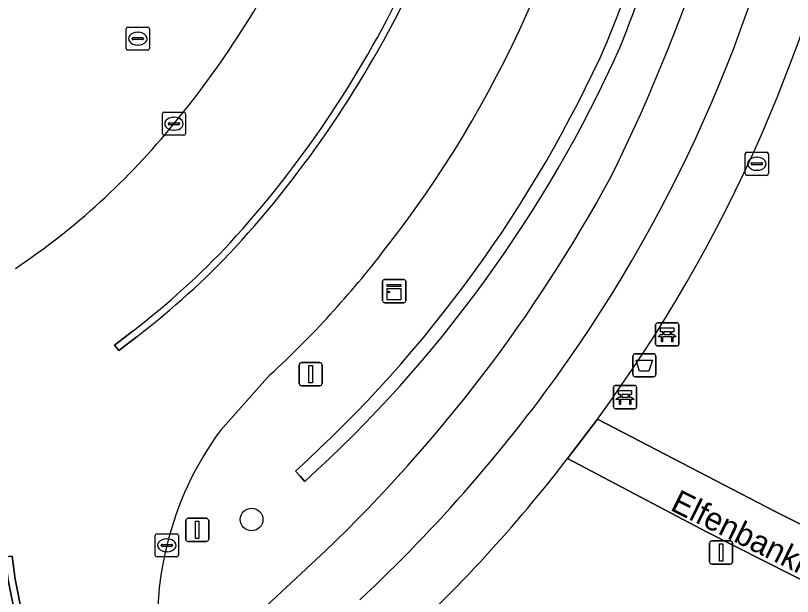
# Model space of a CAD drawing. Extents: x 162661 to 163484, y 380247 to 381230.
# Drawn here: x 162695.28 to 162728.86, y 380754.97 to 380780.08 of the extents above; entities that cross this region are included whole.
import ezdxf

# ---------------------------------------------------------------- set-up
doc = ezdxf.new("R2010")
doc.units = 0
for name, color, linetype in [('IMGEO_Afvalbak', 7, 'Continuous'), ('IMGEO_Bank', 7, 'Continuous'), ('IMGEO_Berm_groen', 7, 'Continuous'), ('IMGEO_Boom', 7, 'Continuous'), ('IMGEO_Fietspad_gesloten', 7, 'Continuous'), ('IMGEO_Groenvoorziening', 7, 'Continuous'), ('IMGEO_Haag', 7, 'Continuous'), ('IMGEO_Kast', 7, 'Continuous'), ('IMGEO_Kolk', 7, 'Continuous'), ('IMGEO_Lichtmast', 7, 'Continuous'), ('IMGEO_Openbare_ruimte_label', 7, 'Continuous'), ('IMGEO_Rijbaan_regionaal_gesloten', 7, 'Continuous'), ('IMGEO_Rioolput', 7, 'Continuous'), ('IMGEO_Verkeersbordpaal', 7, 'Continuous'), ('IMGEO_Verkeerseiland_gesloten', 7, 'Continuous'), ('IMGEO_Verkeerseiland_groen', 7, 'Continuous'), ('IMGEO_Voetpad_open', 7, 'Continuous')]:
    doc.layers.add(name, color=color, linetype=linetype)

msp = doc.modelspace()

# ---------------------------------------------------------------- linework, layer by layer
at = {"layer": 'IMGEO_Afvalbak'}
for p, q in [((162722.057, 380765.466), (162722.847, 380765.466)), ((162722.847, 380765.466), (162722.057, 380765.466)), ((162721.957, 380764.566), (162721.957, 380765.366)), ((162721.957, 380765.366), (162721.957, 380764.566)), ((162722.947, 380765.366), (162722.947, 380764.566)), ((162722.947, 380764.566), (162722.947, 380765.366)), ((162722.847, 380764.466), (162722.057, 380764.466)), ((162722.057, 380764.466), (162722.847, 380764.466))]:
    msp.add_line(p, q, dxfattribs=at)
msp.add_lwpolyline([(162722.1, 380765.18), (162722.804, 380765.18), (162722.655, 380764.71), (162722.249, 380764.71), (162722.1, 380765.18)], dxfattribs=at)
for centre, start, end in [((162722.057, 380765.366), 90, 180), ((162722.057, 380765.366), 90, 180), ((162722.847, 380765.366), 0, 90), ((162722.847, 380765.366), 360, 90), ((162722.057, 380764.566), 180, 270), ((162722.057, 380764.566), 180, 270), ((162722.847, 380764.566), 270, 0), ((162722.847, 380764.566), 270, 0)]:
    msp.add_arc(centre, 0.1, start, end, dxfattribs=at)
at = {"layer": 'IMGEO_Bank'}
for p, q in [((162723.018, 380766.8), (162723.859, 380766.8)), ((162723.859, 380766.8), (162723.018, 380766.8)), ((162722.943, 380765.875), (162722.943, 380766.716)), ((162722.943, 380766.716), (162722.943, 380765.875)), ((162723.943, 380766.725), (162723.943, 380765.884)), ((162723.943, 380765.884), (162723.943, 380766.725)), ((162723.64, 380766.198), (162723.247, 380766.198)), ((162723.252, 380766.306), (162723.252, 380766.412)), ((162723.296, 380766.412), (162723.296, 380766.306)), ((162723.584, 380766.418), (162723.302, 380766.418)), ((162723.302, 380766.3), (162723.584, 380766.3)), ((162723.59, 380766.306), (162723.59, 380766.412)), ((162723.634, 380766.412), (162723.634, 380766.306)), ((162723.868, 380765.8), (162723.027, 380765.8)), ((162723.027, 380765.8), (162723.868, 380765.8)), ((162721.122, 380763.165), (162721.122, 380764.006)), ((162721.122, 380764.006), (162721.122, 380763.165)), ((162721.197, 380764.09), (162722.038, 380764.09)), ((162722.038, 380764.09), (162721.197, 380764.09)), ((162722.122, 380764.015), (162722.122, 380763.174)), ((162722.122, 380763.174), (162722.122, 380764.015)), ((162721.819, 380763.488), (162721.426, 380763.488)), ((162721.431, 380763.596), (162721.431, 380763.702)), ((162721.475, 380763.702), (162721.475, 380763.596)), ((162721.763, 380763.708), (162721.481, 380763.708)), ((162721.481, 380763.59), (162721.763, 380763.59)), ((162721.769, 380763.596), (162721.769, 380763.702)), ((162721.813, 380763.702), (162721.813, 380763.596)), ((162722.047, 380763.09), (162721.206, 380763.09)), ((162721.206, 380763.09), (162722.047, 380763.09))]:
    msp.add_line(p, q, dxfattribs=at)
for points in [[(162723.246, 380766.418), (162723.16, 380766.418), (162723.16, 380766.579), (162723.723, 380766.579), (162723.723, 380766.418), (162723.64, 380766.418)], [(162723.19, 380766.198), (162723.048, 380766.198), (162723.16, 380766.3), (162723.246, 380766.3)], [(162723.24, 380766.191), (162723.24, 380765.984), (162723.197, 380765.984), (162723.197, 380766.191)], [(162723.64, 380766.3), (162723.723, 380766.3), (162723.835, 380766.198), (162723.696, 380766.198)], [(162723.69, 380766.191), (162723.69, 380765.984), (162723.646, 380765.984), (162723.646, 380766.191)], [(162721.425, 380763.708), (162721.339, 380763.708), (162721.339, 380763.869), (162721.902, 380763.869), (162721.902, 380763.708), (162721.819, 380763.708)], [(162721.369, 380763.488), (162721.227, 380763.488), (162721.339, 380763.59), (162721.425, 380763.59)], [(162721.419, 380763.481), (162721.419, 380763.274), (162721.376, 380763.274), (162721.376, 380763.481)], [(162721.819, 380763.59), (162721.902, 380763.59), (162722.014, 380763.488), (162721.875, 380763.488)], [(162721.869, 380763.481), (162721.869, 380763.274), (162721.825, 380763.274), (162721.825, 380763.481)]]:
    msp.add_lwpolyline(points, dxfattribs=at)
for centre, radius, start, end in [((162723.021, 380766.722), 0.0779, 92.4484, 184.2845), ((162723.021, 380766.722), 0.0779, 92.4484, 184.2845), ((162723.865, 380766.722), 0.0779, 2.4484, 94.2845), ((162723.865, 380766.722), 0.0779, 2.4484, 94.2845), ((162723.19, 380766.191), 0.00671, 2.8957, 87.1043), ((162723.247, 380766.191), 0.00671, 92.8957, 177.1043), ((162723.245, 380766.411), 0.00671, 2.8957, 87.1043), ((162723.245, 380766.307), 0.00671, 272.8957, 357.1043), ((162723.302, 380766.411), 0.00671, 92.8957, 177.1043), ((162723.302, 380766.307), 0.00671, 182.8957, 267.1043), ((162723.584, 380766.411), 0.00671, 2.8957, 87.1043), ((162723.584, 380766.307), 0.00671, 272.8957, 357.1043), ((162723.641, 380766.411), 0.00671, 92.8957, 177.1043), ((162723.641, 380766.307), 0.00671, 182.8957, 267.1043), ((162723.639, 380766.191), 0.00671, 2.8957, 87.1043), ((162723.696, 380766.191), 0.00671, 92.8957, 177.1043), ((162723.021, 380765.878), 0.0779, 182.4484, 274.2845), ((162723.021, 380765.878), 0.0779, 182.4484, 274.2845), ((162723.865, 380765.878), 0.0779, 272.4484, 4.2845), ((162723.865, 380765.878), 0.0779, 272.4484, 4.2845), ((162721.2, 380764.012), 0.0779, 92.4484, 184.2845), ((162721.2, 380764.012), 0.0779, 92.4484, 184.2845), ((162722.044, 380764.012), 0.0779, 2.4484, 94.2845), ((162722.044, 380764.012), 0.0779, 2.4484, 94.2845), ((162721.369, 380763.481), 0.00671, 2.8957, 87.1043), ((162721.426, 380763.481), 0.00671, 92.8957, 177.1043), ((162721.424, 380763.701), 0.00671, 2.8957, 87.1043), ((162721.424, 380763.597), 0.00671, 272.8957, 357.1043), ((162721.481, 380763.701), 0.00671, 92.8957, 177.1043), ((162721.481, 380763.597), 0.00671, 182.8957, 267.1043), ((162721.763, 380763.701), 0.00671, 2.8957, 87.1043), ((162721.763, 380763.597), 0.00671, 272.8957, 357.1043), ((162721.82, 380763.701), 0.00671, 92.8957, 177.1043), ((162721.82, 380763.597), 0.00671, 182.8957, 267.1043), ((162721.818, 380763.481), 0.00671, 2.8957, 87.1043), ((162721.875, 380763.481), 0.00671, 92.8957, 177.1043), ((162721.2, 380763.168), 0.0779, 182.4484, 274.2845), ((162721.2, 380763.168), 0.0779, 182.4484, 274.2845), ((162722.044, 380763.168), 0.0779, 272.4484, 4.2845), ((162722.044, 380763.168), 0.0779, 272.4484, 4.2845)]:
    msp.add_arc(centre, radius, start, end, dxfattribs=at)
at = {"layer": 'IMGEO_Berm_groen'}
for points in [[(162720.427, 380762.638), (162728.08, 380758.661), (162731.749, 380756.838), (162733.599, 380755.873), (162734.349, 380774.307)], [(162706.282, 380764.562), (162704.129, 380762.133)], [(162732.546, 380692.054), (162729.49, 380698.811), (162726.399, 380706.208), (162724.344, 380712.875), (162723.77, 380715.356), (162722.852, 380719.735), (162722.396, 380724.185), (162722.448, 380729.287), (162723.012, 380733.427), (162724.006, 380737.484), (162725.419, 380741.416), (162726.001, 380742.737), (162727.877, 380746.449), (162729.94, 380750.05), (162732.522, 380754.035), (162725.177, 380757.753), (162719.136, 380760.933)], [(162707.778, 380759.948), (162707.576, 380760.171), (162707.375, 380760.393)], [(162702.435, 380751.064), (162703.144, 380751.796), (162704.609, 380753.161), (162708.692, 380756.965)]]:
    msp.add_lwpolyline(points, dxfattribs=at)
for centre, radius, start, end in [((162654.42, 380806.202), 74.359, 333.55933, 352.04119), ((162673.2, 380799.855), 48.369, 321.8565, 349.9889), ((162645.61, 380809.117), 81.065, 338.12626, 346.83008), ((162645.512, 380809.153), 81.769, 338.12318, 346.82151), ((162668.388, 380800.832), 64.551, 323.72302, 348.91123), ((162669.974, 380801.735), 55.75, 312.1348, 335.837), ((162669.943, 380801.755), 56.386, 312.1446, 335.8483), ((162663.334, 380804.346), 65.592, 313.75062, 331.54371), ((162678.388, 380795.066), 41.335, 312.4402, 322.6356), ((162715.194, 380753.961), 13.756, 143.5516, 166.4527), ((162668.942, 380799.531), 63.318, 312.43176, 322.44029), ((162715.753, 380753.729), 14.354, 166.0775, 190.1737)]:
    msp.add_arc(centre, radius, start, end, dxfattribs=at)
at = {"layer": 'IMGEO_Boom'}
msp.add_circle((162705.482, 380758.298), 0.489, dxfattribs=at)
at = {"layer": 'IMGEO_Fietspad_gesloten'}
msp.add_lwpolyline([(162708.692, 380756.965), (162704.609, 380753.161), (162703.144, 380751.796), (162702.435, 380751.064)], dxfattribs=at)
for centre, radius, start, end in [((162654.42, 380806.202), 74.359, 333.55933, 352.04119), ((162667.568, 380801.19), 62.918, 325.09359, 349.9331), ((162663.334, 380804.346), 65.592, 313.75062, 331.54371), ((162665.197, 380803.035), 65.918, 313.00932, 324.95744)]:
    msp.add_arc(centre, radius, start, end, dxfattribs=at)
at = {"layer": 'IMGEO_Groenvoorziening'}
msp.add_lwpolyline([(162707.375, 380760.393), (162707.576, 380760.171), (162707.778, 380759.948)], dxfattribs=at)
for centre, radius, start, end in [((162645.61, 380809.117), 81.065, 338.12626, 346.83008), ((162645.512, 380809.153), 81.769, 338.12318, 346.82151), ((162669.974, 380801.735), 55.75, 312.1348, 335.837), ((162669.943, 380801.755), 56.386, 312.1446, 335.8483)]:
    msp.add_arc(centre, radius, start, end, dxfattribs=at)
at = {"layer": 'IMGEO_Haag'}
msp.add_lwpolyline([(162707.375, 380760.393), (162707.576, 380760.171), (162707.778, 380759.948)], dxfattribs=at)
for centre, radius, start, end in [((162645.61, 380809.117), 81.065, 338.12626, 346.83008), ((162645.512, 380809.153), 81.769, 338.12318, 346.82151), ((162669.974, 380801.735), 55.75, 312.1348, 335.837), ((162669.943, 380801.755), 56.386, 312.1446, 335.8483)]:
    msp.add_arc(centre, radius, start, end, dxfattribs=at)
at = {"layer": 'IMGEO_Kast'}
for p, q in [((162711.141, 380767.744), (162711.141, 380768.585)), ((162711.141, 380768.585), (162711.141, 380767.744)), ((162711.216, 380768.669), (162712.057, 380768.669)), ((162712.057, 380768.669), (162711.216, 380768.669)), ((162712.141, 380768.594), (162712.141, 380767.753)), ((162712.141, 380767.753), (162712.141, 380768.594)), ((162712.066, 380767.669), (162711.225, 380767.669)), ((162711.225, 380767.669), (162712.066, 380767.669))]:
    msp.add_line(p, q, dxfattribs=at)
for points in [[(162711.336, 380768.459), (162711.936, 380768.459), (162711.936, 380768.374), (162711.336, 380768.374), (162711.336, 380768.459)], [(162711.336, 380768.284), (162711.936, 380768.284), (162711.936, 380767.795), (162711.336, 380767.795), (162711.336, 380768.284)]]:
    msp.add_lwpolyline(points, dxfattribs=at)
msp.add_circle((162711.42, 380768.133), 0.0377, dxfattribs=at)
for centre, start, end in [((162711.219, 380768.591), 92.4484, 184.2845), ((162711.219, 380768.591), 92.4484, 184.2845), ((162712.063, 380768.591), 2.4484, 94.2845), ((162712.063, 380768.591), 2.4484, 94.2845), ((162711.219, 380767.747), 182.4484, 274.2845), ((162711.219, 380767.747), 182.4484, 274.2845), ((162712.063, 380767.747), 272.4484, 4.2845), ((162712.063, 380767.747), 272.4484, 4.2845)]:
    msp.add_arc(centre, 0.0779, start, end, dxfattribs=at)
at = {"layer": 'IMGEO_Kolk'}
for p, q in [((162701.7, 380775.906), (162702.552, 380775.906)), ((162701.625, 380774.98), (162701.625, 380775.832)), ((162702.113, 380775.686), (162702.138, 380775.686)), ((162702.626, 380775.832), (162702.626, 380774.98)), ((162701.884, 380775.4), (162701.884, 380775.412)), ((162702.322, 380775.363), (162701.924, 380775.363)), ((162701.927, 380775.449), (162702.325, 380775.449)), ((162702.368, 380775.412), (162702.368, 380775.4)), ((162702.552, 380774.906), (162701.7, 380774.906)), ((162702.136, 380775.126), (162702.111, 380775.126)), ((162701.32, 380756.757), (162701.32, 380757.609)), ((162701.395, 380757.683), (162702.247, 380757.683)), ((162701.808, 380757.463), (162701.833, 380757.463)), ((162702.321, 380757.609), (162702.321, 380756.757)), ((162701.579, 380757.177), (162701.579, 380757.189)), ((162702.017, 380757.14), (162701.619, 380757.14)), ((162701.622, 380757.226), (162702.02, 380757.226)), ((162702.063, 380757.189), (162702.063, 380757.177)), ((162701.831, 380756.903), (162701.806, 380756.903)), ((162702.247, 380756.683), (162701.395, 380756.683))]:
    msp.add_line(p, q, dxfattribs=at)
for points in [[(162701.7, 380775.906), (162702.552, 380775.906)], [(162701.625, 380774.98), (162701.625, 380775.832)], [(162702.626, 380775.832), (162702.626, 380774.98)], [(162702.552, 380774.906), (162701.7, 380774.906)], [(162701.32, 380756.757), (162701.32, 380757.609)], [(162701.395, 380757.683), (162702.247, 380757.683)], [(162702.321, 380757.609), (162702.321, 380756.757)], [(162702.247, 380756.683), (162701.395, 380756.683)]]:
    msp.add_lwpolyline(points, dxfattribs=at)
for centre, radius, start, end in [((162701.702, 380775.83), 0.0765, 91.552, 178.448), ((162701.702, 380775.83), 0.0765, 91.552, 178.448), ((162702.55, 380775.83), 0.0765, 1.552, 88.448), ((162702.55, 380775.83), 0.0765, 1.552, 88.448), ((162701.924, 380775.409), 0.0403, 85.8775, 175.7526), ((162701.921, 380775.399), 0.0366, 178.938, 274.7102), ((162702.325, 380775.406), 0.043, 264.8664, 352.4533), ((162702.329, 380775.411), 0.0386, 1.7309, 96.639), ((162701.702, 380774.982), 0.0765, 181.552, 268.448), ((162701.702, 380774.982), 0.0765, 181.552, 268.448), ((162702.55, 380774.982), 0.0765, 271.552, 358.448), ((162702.55, 380774.982), 0.0765, 271.552, 358.448), ((162701.397, 380757.607), 0.0765, 91.552, 178.448), ((162701.397, 380757.607), 0.0765, 91.552, 178.448), ((162702.245, 380757.607), 0.0765, 1.552, 88.448), ((162702.245, 380757.607), 0.0765, 1.552, 88.448), ((162701.619, 380757.186), 0.0403, 85.8775, 175.7526), ((162701.616, 380757.176), 0.0366, 178.938, 274.7102), ((162702.02, 380757.183), 0.043, 264.8664, 352.4533), ((162702.024, 380757.188), 0.0386, 1.7309, 96.639), ((162701.397, 380756.759), 0.0765, 181.552, 268.448), ((162701.397, 380756.759), 0.0765, 181.552, 268.448), ((162702.245, 380756.759), 0.0765, 271.552, 358.448), ((162702.245, 380756.759), 0.0765, 271.552, 358.448)]:
    msp.add_arc(centre, radius, start, end, dxfattribs=at)
for centre, major_axis, ratio, start_param, end_param in [((162702.112, 380775.406), (-0.387, 0.002), 0.722429, 4.712389, 7.853982), ((162702.137, 380775.406), (-0.39, 0.002), 0.717154, 1.570796, 4.712389), ((162701.807, 380757.183), (-0.387, 0.002), 0.722429, 4.712389, 7.853982), ((162701.832, 380757.183), (-0.39, 0.002), 0.717154, 1.570796, 4.712389)]:
    msp.add_ellipse(centre, major_axis=major_axis, ratio=ratio, start_param=start_param, end_param=end_param, dxfattribs=at)
at = {"layer": 'IMGEO_Lichtmast'}
for p, q in [((162707.541, 380764.182), (162707.541, 380764.982)), ((162707.541, 380764.982), (162707.541, 380764.182)), ((162707.641, 380765.082), (162708.431, 380765.082)), ((162708.431, 380765.082), (162707.641, 380765.082)), ((162708.531, 380764.982), (162708.531, 380764.182)), ((162708.531, 380764.182), (162708.531, 380764.982)), ((162708.431, 380764.082), (162707.641, 380764.082)), ((162707.641, 380764.082), (162708.431, 380764.082))]:
    msp.add_line(p, q, dxfattribs=at)
msp.add_lwpolyline([(162707.961, 380764.957), (162708.111, 380764.957), (162708.111, 380764.207), (162707.961, 380764.207), (162707.961, 380764.957)], dxfattribs=at)
for centre, start, end in [((162707.641, 380764.982), 90, 180), ((162707.641, 380764.982), 90, 180), ((162708.431, 380764.982), 0, 90), ((162708.431, 380764.982), 360, 90), ((162707.641, 380764.182), 180, 270), ((162707.641, 380764.182), 180, 270), ((162708.431, 380764.182), 270, 0), ((162708.431, 380764.182), 270, 0)]:
    msp.add_arc(centre, 0.1, start, end, dxfattribs=at)
at = {"layer": 'IMGEO_Rijbaan_regionaal_gesloten'}
for points in [[(162700.54, 380766.216), (162699.742, 380765.6), (162699.559, 380765.837), (162700.357, 380766.454)], [(162704.129, 380762.133), (162706.282, 380764.562)]]:
    msp.add_lwpolyline(points, dxfattribs=at)
msp.add_lwpolyline([(162697.521, 380747.807), (162697.234, 380747.719), (162696.531, 380750), (162695.287, 380754.037), (162694.96, 380755.679), (162694.834, 380756.685), (162695.138, 380756.715), (162695.258, 380755.716), (162695.575, 380754.121), (162696.845, 380750)], close=True, dxfattribs=at)
for centre, radius, start, end in [((162673.2, 380799.855), 48.369, 321.8565, 349.9889), ((162671.018, 380801.156), 40.383, 320.3828, 335.3395), ((162670.132, 380801.646), 46.584, 317.6344, 334.2216), ((162670.152, 380801.631), 46.859, 317.6284, 334.228), ((162677.784, 380795.177), 31.36, 303.9098, 320.916), ((162678.829, 380794.422), 35.294, 307.5866, 316.7851), ((162678.678, 380794.587), 35.817, 307.617, 316.7616), ((162678.388, 380795.066), 41.335, 312.4402, 322.6356), ((162715.194, 380753.961), 13.756, 143.5516, 166.4527), ((162715.753, 380753.729), 14.354, 166.0775, 190.1737)]:
    msp.add_arc(centre, radius, start, end, dxfattribs=at)
at = {"layer": 'IMGEO_Rioolput'}
for p, q in [((162700.138, 380779.583), (162700.99, 380779.583)), ((162700.063, 380778.657), (162700.063, 380779.509)), ((162700.551, 380779.363), (162700.576, 380779.363)), ((162701.064, 380779.509), (162701.064, 380778.657)), ((162700.322, 380779.077), (162700.322, 380779.089)), ((162700.76, 380779.04), (162700.362, 380779.04)), ((162700.365, 380779.126), (162700.763, 380779.126)), ((162700.806, 380779.089), (162700.806, 380779.077)), ((162700.99, 380778.583), (162700.138, 380778.583)), ((162700.574, 380778.803), (162700.549, 380778.803)), ((162726.891, 380774.175), (162727.743, 380774.175)), ((162726.816, 380773.249), (162726.816, 380774.101)), ((162727.304, 380773.955), (162727.329, 380773.955)), ((162727.817, 380774.101), (162727.817, 380773.249)), ((162727.075, 380773.669), (162727.075, 380773.681)), ((162727.513, 380773.632), (162727.115, 380773.632)), ((162727.118, 380773.718), (162727.516, 380773.718)), ((162727.559, 380773.681), (162727.559, 380773.669)), ((162727.743, 380773.175), (162726.891, 380773.175)), ((162727.327, 380773.395), (162727.302, 380773.395))]:
    msp.add_line(p, q, dxfattribs=at)
for points in [[(162700.138, 380779.583), (162700.99, 380779.583)], [(162700.063, 380778.657), (162700.063, 380779.509)], [(162701.064, 380779.509), (162701.064, 380778.657)], [(162700.99, 380778.583), (162700.138, 380778.583)], [(162726.891, 380774.175), (162727.743, 380774.175)], [(162726.816, 380773.249), (162726.816, 380774.101)], [(162727.817, 380774.101), (162727.817, 380773.249)], [(162727.743, 380773.175), (162726.891, 380773.175)]]:
    msp.add_lwpolyline(points, dxfattribs=at)
for centre, radius, start, end in [((162700.14, 380779.507), 0.0765, 91.552, 178.448), ((162700.14, 380779.507), 0.0765, 91.552, 178.448), ((162700.988, 380779.507), 0.0765, 1.552, 88.448), ((162700.988, 380779.507), 0.0765, 1.552, 88.448), ((162700.362, 380779.086), 0.0403, 85.8775, 175.7526), ((162700.359, 380779.076), 0.0366, 178.938, 274.7102), ((162700.763, 380779.083), 0.043, 264.8664, 352.4533), ((162700.767, 380779.088), 0.0386, 1.7309, 96.639), ((162700.14, 380778.659), 0.0765, 181.552, 268.448), ((162700.14, 380778.659), 0.0765, 181.552, 268.448), ((162700.988, 380778.659), 0.0765, 271.552, 358.448), ((162700.988, 380778.659), 0.0765, 271.552, 358.448), ((162726.893, 380774.099), 0.0765, 91.552, 178.448), ((162726.893, 380774.099), 0.0765, 91.552, 178.448), ((162727.741, 380774.099), 0.0765, 1.552, 88.448), ((162727.741, 380774.099), 0.0765, 1.552, 88.448), ((162727.115, 380773.678), 0.0403, 85.8775, 175.7526), ((162727.112, 380773.668), 0.0366, 178.938, 274.7102), ((162727.516, 380773.675), 0.043, 264.8664, 352.4533), ((162727.52, 380773.68), 0.0386, 1.7309, 96.639), ((162726.893, 380773.251), 0.0765, 181.552, 268.448), ((162726.893, 380773.251), 0.0765, 181.552, 268.448), ((162727.741, 380773.251), 0.0765, 271.552, 358.448), ((162727.741, 380773.251), 0.0765, 271.552, 358.448)]:
    msp.add_arc(centre, radius, start, end, dxfattribs=at)
for centre, major_axis, ratio, start_param, end_param in [((162700.55, 380779.083), (-0.387, 0.002), 0.722429, 4.712389, 7.853982), ((162700.575, 380779.083), (-0.39, 0.002), 0.717154, 1.570796, 4.712389), ((162727.303, 380773.675), (-0.387, 0.002), 0.722429, 4.712389, 7.853982), ((162727.328, 380773.675), (-0.39, 0.002), 0.717154, 1.570796, 4.712389)]:
    msp.add_ellipse(centre, major_axis=major_axis, ratio=ratio, start_param=start_param, end_param=end_param, dxfattribs=at)
at = {"layer": 'IMGEO_Verkeersbordpaal'}
for p, q in [((162702.636, 380757.451), (162702.636, 380758.251)), ((162702.636, 380758.251), (162702.636, 380757.451)), ((162702.736, 380758.351), (162703.526, 380758.351)), ((162703.526, 380758.351), (162702.736, 380758.351)), ((162703.626, 380758.251), (162703.626, 380757.451)), ((162703.626, 380757.451), (162703.626, 380758.251)), ((162703.526, 380757.351), (162702.736, 380757.351)), ((162702.736, 380757.351), (162703.526, 380757.351)), ((162725.277, 380756.474), (162725.277, 380757.274)), ((162725.277, 380757.274), (162725.277, 380756.474)), ((162725.377, 380757.374), (162726.167, 380757.374)), ((162726.167, 380757.374), (162725.377, 380757.374)), ((162726.267, 380757.274), (162726.267, 380756.474)), ((162726.267, 380756.474), (162726.267, 380757.274)), ((162726.167, 380756.374), (162725.377, 380756.374)), ((162725.377, 380756.374), (162726.167, 380756.374))]:
    msp.add_line(p, q, dxfattribs=at)
for points in [[(162703.056, 380758.226), (162703.206, 380758.226), (162703.206, 380757.476), (162703.056, 380757.476), (162703.056, 380758.226)], [(162725.697, 380757.249), (162725.847, 380757.249), (162725.847, 380756.499), (162725.697, 380756.499), (162725.697, 380757.249)]]:
    msp.add_lwpolyline(points, dxfattribs=at)
for centre, start, end in [((162702.736, 380758.251), 90, 180), ((162702.736, 380758.251), 90, 180), ((162703.526, 380758.251), 0, 90), ((162703.526, 380758.251), 360, 90), ((162702.736, 380757.451), 180, 270), ((162702.736, 380757.451), 180, 270), ((162703.526, 380757.451), 270, 0), ((162703.526, 380757.451), 270, 0), ((162725.377, 380757.274), 90, 180), ((162725.377, 380757.274), 90, 180), ((162726.167, 380757.274), 0, 90), ((162726.167, 380757.274), 360, 90), ((162725.377, 380756.474), 180, 270), ((162725.377, 380756.474), 180, 270), ((162726.167, 380756.474), 270, 0), ((162726.167, 380756.474), 270, 0)]:
    msp.add_arc(centre, 0.1, start, end, dxfattribs=at)
at = {"layer": 'IMGEO_Verkeerseiland_gesloten'}
msp.add_lwpolyline([(162700.357, 380766.454), (162699.559, 380765.837), (162699.742, 380765.6), (162700.54, 380766.216)], dxfattribs=at)
msp.add_lwpolyline([(162697.234, 380747.719), (162697.521, 380747.807), (162696.845, 380750), (162695.575, 380754.121), (162695.258, 380755.716), (162695.138, 380756.715), (162694.834, 380756.685), (162694.96, 380755.679), (162695.287, 380754.037), (162696.531, 380750)], close=True, dxfattribs=at)
for centre, radius, start, end in [((162670.132, 380801.646), 46.584, 317.6344, 334.2216), ((162670.152, 380801.631), 46.859, 317.6284, 334.228), ((162678.829, 380794.422), 35.294, 307.5866, 316.7851), ((162678.678, 380794.587), 35.817, 307.617, 316.7616)]:
    msp.add_arc(centre, radius, start, end, dxfattribs=at)
at = {"layer": 'IMGEO_Verkeerseiland_groen'}
for centre, radius, start, end in [((162671.018, 380801.156), 40.383, 320.3828, 335.3395), ((162677.784, 380795.177), 31.36, 303.9098, 320.916)]:
    msp.add_arc(centre, radius, start, end, dxfattribs=at)
at = {"layer": 'IMGEO_Voetpad_open'}
for points in [[(162719.136, 380760.933), (162720.427, 380762.638)], [(162744.862, 380750), (162733.599, 380755.873), (162731.749, 380756.838), (162728.08, 380758.661), (162720.427, 380762.638), (162719.136, 380760.933), (162725.177, 380757.753), (162732.522, 380754.035), (162740.206, 380750), (162751.658, 380744.356), (162756.229, 380742.122), (162787.015, 380727.077), (162787.525, 380726.823), (162798.381, 380721.425)]]:
    msp.add_lwpolyline(points, dxfattribs=at)
for centre, radius, start, end in [((162667.568, 380801.19), 62.918, 325.09359, 349.9331), ((162668.388, 380800.832), 64.551, 323.72302, 348.91123), ((162665.197, 380803.035), 65.918, 313.00932, 324.95744), ((162668.942, 380799.531), 63.318, 312.43176, 322.44029)]:
    msp.add_arc(centre, radius, start, end, dxfattribs=at)

# ---------------------------------------------------------------- texts
at = {"layer": 'IMGEO_Openbare_ruimte_label'}
msp.add_text('Elfenbanklaan', height=1, rotation=333.6399, dxfattribs=at).set_placement((162723.531, 380758.726))

doc.saveas('drawing.dxf')
